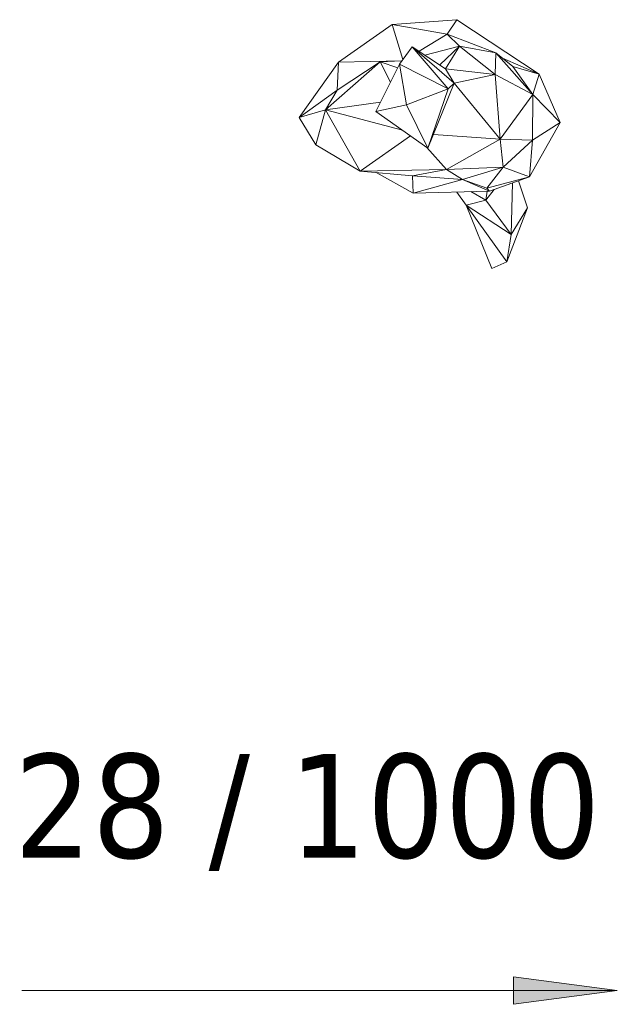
# Model space of a CAD drawing. Header units: millimetres. Extents: x 2016 to 102618, y -16590 to 68005.
# Tile 469 of 654: x 90277 to 91716, y 47143 to 49515. Entities that reach past the tile are written whole.
import ezdxf

# ---------------------------------------------------------------- set-up
doc = ezdxf.new("R2010")
doc.units = ezdxf.units.MM
doc.layers.add('G-ANNO-DIMS', color=111, linetype='Continuous', lineweight=9)
doc.layers.add('L-PLNT', color=71, linetype='Continuous', lineweight=13)
doc.styles.add('Tahoma_1', font='tahoma.ttf', dxfattribs={"height": 250})

# ---------------------------------------------------------------- blocks, each defined once
blk = doc.blocks.new('Enscape AssetDefinition - Allan Standing - Enscape AssetDefinition - Allan Standing-4809505-00 Begane grond')
at = {"layer": 'L-PLNT'}
for p, q in [((-151.3, 377), (-114.8, 392.4)), ((-52.9, 240.1), (-114.8, 392.4)), ((-151.3, 377), (-201.1, 246.6)), ((-161.6, 310.7), (-151.3, 377)), ((-52.9, 240.1), (-151.3, 377)), ((-161.6, 310.7), (-201.1, 246.6)), ((-161.6, 310.7), (-164.9, 186.4)), ((-100.7, 228), (-161.6, 310.7)), ((-52.9, 240.1), (-161.6, 310.7)), ((-179.1, 181.4), (-201.1, 246.6)), ((-52.9, 240.1), (-100.7, 228)), ((-52.9, 240.1), (-30.9, 208.5)), ((-100.7, 228), (-120.3, 202.4)), ((-100.7, 228), (-103.9, 206.4)), ((-64.2, 207.5), (-100.7, 228)), ((-205.4, 171.9), (-109.7, 206.2)), ((-103.1, 199.4), (-205.4, 171.9)), ((-142.7, 148.2), (-103.1, 199.4)), ((-109.7, 206.2), (74.4, 211.5)), ((-103.1, 199.4), (-109.7, 206.2)), ((-44.3, 178.1), (-109.7, 206.2)), ((-103.1, 199.4), (-44.3, 178.1)), ((-44.3, 178.1), (74.4, 211.5)), ((76.1, 169.1), (74.4, 211.5)), ((163.8, 161.6), (74.4, 211.5)), ((-280, 41.3), (-205.4, 171.9)), ((-212.8, 83.8), (-205.4, 171.9)), ((-205.4, 171.9), (-142.7, 148.2)), ((-142.7, 148.2), (-44.3, 178.1)), ((-5.7, 154.3), (-44.3, 178.1)), ((76.1, 169.1), (-44.3, 178.1)), ((76.1, 169.1), (-5.7, 154.3)), ((202.4, 158.2), (76.1, 169.1)), ((-212.8, 83.8), (-142.7, 148.2)), ((-142.7, 148.2), (-5.7, 154.3)), ((-135.3, 81.2), (-142.7, 148.2)), ((-135.3, 81.2), (-5.7, 154.3)), ((-5.7, 154.3), (202.4, 158.2)), ((41.5, 101.1), (-5.7, 154.3)), ((80.6, 73.4), (202.4, 158.2)), ((285.4, 10.2), (202.4, 158.2)), ((308.9, 94.7), (202.4, 158.2)), ((38.7, 103), (-24.6, -53.6)), ((-9.5, -40.5), (38.7, 103)), ((38.7, 103), (164.3, 14.2)), ((90.8, -1.8), (38.7, 103)), ((-212.8, 83.8), (-280, 41.3)), ((-213.6, -26.1), (-212.8, 83.8)), ((-213.6, -26.1), (-135.3, 81.2)), ((-212.8, 83.8), (-135.3, 81.2)), ((-135.3, 81.2), (-122.8, -74.4)), ((-24.6, -53.6), (-135.3, 81.2)), ((25.5, 70.2), (-135.3, 81.2)), ((285.4, 10.2), (308.9, 94.7)), ((308.9, 94.7), (349.3, 28.7)), ((100.4, 59.5), (285.4, 10.2)), ((-229.2, -75.4), (-280, 41.3)), ((-280, 41.3), (-213.6, -26.1)), ((349.3, 28.7), (254.1, -104.1)), ((257.3, -36.9), (349.3, 28.7)), ((285.4, 10.2), (349.3, 28.7)), ((90.8, -1.8), (164.3, 14.2)), ((164.3, 14.2), (107.1, -99.6)), ((285.4, 10.2), (153.1, -8.2)), ((154.1, -105.3), (285.4, 10.2)), ((285.4, 10.2), (257.3, -36.9)), ((-9.5, -40.5), (90.8, -1.8)), ((107.1, -99.6), (90.8, -1.8)), ((-229.2, -75.4), (-213.6, -26.1)), ((-213.6, -26.1), (-122.8, -74.4)), ((-165.3, -93.8), (-213.6, -26.1)), ((-124.6, -127), (-213.6, -26.1)), ((-24.6, -53.6), (-9.5, -40.5)), ((77.1, -141.7), (-9.5, -40.5)), ((107.1, -99.6), (-9.5, -40.5)), ((154.1, -105.3), (257.3, -36.9)), ((257.3, -36.9), (254.1, -104.1)), ((-122.8, -74.4), (-24.6, -53.6)), ((-3.8, -88.4), (-24.6, -53.6)), ((77.1, -141.7), (-24.6, -53.6)), ((128.7, -56.6), (154.1, -105.3)), ((-30.6, -206.7), (-229.2, -75.4)), ((-140.6, -114), (-229.2, -75.4)), ((-165.3, -93.8), (-229.2, -75.4)), ((-124.6, -127), (-165.3, -93.8)), ((-124.6, -127), (-122.8, -74.4)), ((-37.2, -142.7), (-122.8, -74.4)), ((-3.8, -88.4), (-122.8, -74.4)), ((-37.2, -142.7), (-3.8, -88.4)), ((-3.8, -88.4), (77.1, -141.7)), ((154.1, -105.3), (111.4, -91)), ((10.4, -97.7), (-37.2, -142.7)), ((77.1, -141.7), (107.1, -99.6)), ((124.8, -195.2), (99.2, -110.7)), ((101.4, -107.6), (254.1, -104.1)), ((154.1, -105.3), (101.4, -107.6)), ((124.8, -195.2), (254.1, -104.1)), ((-124.6, -127), (-7.7, -171.8)), ((-37.2, -142.7), (-124.6, -127)), ((-37.2, -142.7), (46, -121.2)), ((60.3, -130.6), (-7.7, -171.8)), ((-37.2, -142.7), (-7.7, -171.8)), ((-7.7, -171.8), (-30.6, -206.7)), ((-7.7, -171.8), (124.8, -195.2)), ((-30.6, -206.7), (124.8, -195.2))]:
    blk.add_line(p, q, dxfattribs=at)

msp = doc.modelspace()

# ---------------------------------------------------------------- hatches: boundary and pattern name
at = {"layer": 'G-ANNO-DIMS'}
msp.add_hatch(color=256, dxfattribs=at).paths.add_polyline_path([(91716.2, 47175.5), (91466.2, 47208.4), (91466.2, 47142.6)], flags=0)

# ---------------------------------------------------------------- linework, layer by layer
for p, q in [((91716.2, 47175.5), (91466.2, 47208.4)), ((91466.2, 47208.4), (91466.2, 47142.6)), ((90281.9, 47175.5), (91716.2, 47175.5)), ((91466.2, 47142.6), (91716.2, 47175.5))]:
    msp.add_line(p, q, dxfattribs=at)

# ---------------------------------------------------------------- block references
at = {"layer": 'L-PLNT', "rotation": 180}
msp.add_blockref('Enscape AssetDefinition - Allan Standing - Enscape AssetDefinition - Allan Standing-4809505-00 Begane grond', (91298.9, 49308.1), dxfattribs=at)

# ---------------------------------------------------------------- texts
at = {"layer": 'G-ANNO-DIMS', "insert": (90263, 47745.9), "char_height": 250, "width": 1766.472, "attachment_point": 1, "line_spacing_factor": 0.994306, "style": 'Tahoma_1', "bg_fill": 3, "box_fill_scale": 1.25, "bg_fill_color": 256, "bg_fill_true_color": 13158600, "bg_fill_transparency": 0}
msp.add_mtext('28 / 1000', dxfattribs=at)

doc.saveas('drawing.dxf')
